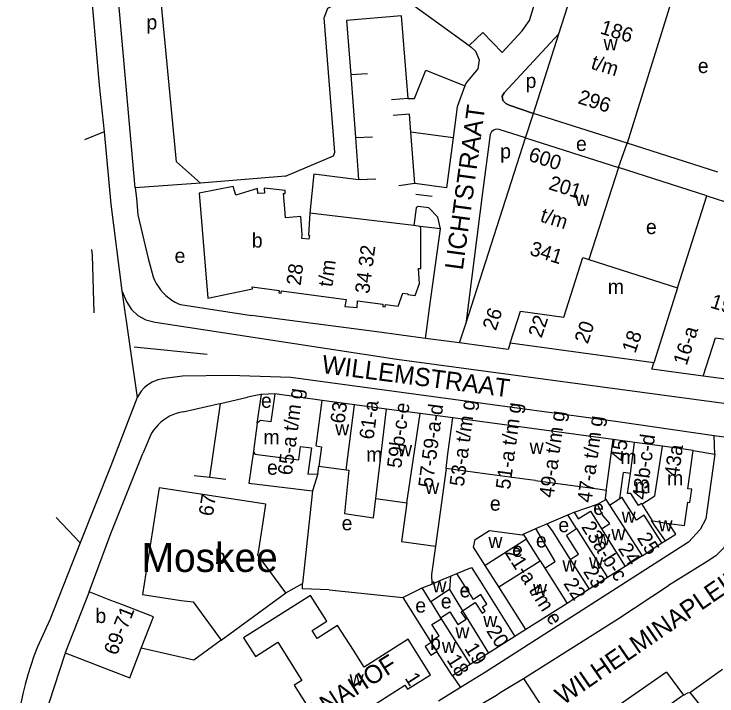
# Model space of a CAD drawing. Extents: x 160673 to 161924, y 382258 to 384145.
# Drawn here: x 160673.3 to 160866.8, y 383190.7 to 383378.5 of the extents above; entities that cross this region are included whole.
import ezdxf

# ---------------------------------------------------------------- set-up
doc = ezdxf.new("R2010")
doc.units = 0
for name, color, linetype in [('BLT_Basislijn', 7, 'Continuous'), ('BLT_Bebouwing', 7, 'Continuous'), ('BLT_Bebouwing_beschrifting', 7, 'Continuous'), ('BLT_Centroide', 7, 'Continuous'), ('BLT_Huisnummer', 7, 'Continuous'), ('BLT_Huisnummer_ tussenligend', 7, 'Continuous'), ('BLT_Huisnummer_reeks', 7, 'Continuous'), ('BLT_Onderverdeling_panden', 7, 'Continuous'), ('BLT_Straatnaam', 7, 'Continuous'), ('BLT_Vlakafsluiter', 7, 'Continuous')]:
    doc.layers.add(name, color=color, linetype=linetype)

msp = doc.modelspace()

# ---------------------------------------------------------------- linework, layer by layer
at = {"layer": 'BLT_Basislijn'}
for p, q in [((160815.16, 383376.72), (160835.79, 383442.16)), ((160770.59, 383362.05), (160765.99, 383361.7)), ((160765.99, 383361.7), (160767.29, 383344.43)), ((160781.78, 383355.25), (160777.24, 383354.88)), ((160782.14, 383350.87), (160777.64, 383350.54)), ((160782.53, 383345.97), (160782.14, 383350.87)), ((160814.1, 383344.35), (160816.26, 383351.12)), ((160698.16, 383346.04), (160700, 383326.11)), ((160794.19, 383344.42), (160782.53, 383345.97)), ((160767.29, 383344.43), (160771.98, 383344.65)), ((160767.29, 383344.43), (160768.17, 383332.88)), ((160794.19, 383344.42), (160792.37, 383330.6)), ((160839.7, 383336.21), (160842.09, 383342.93)), ((160867.04, 383334.9), (160842.09, 383342.93)), ((160864.02, 383328.38), (160839.7, 383336.21)), ((160755.83, 383334.46), (160754.77, 383323.66)), ((160755.83, 383334.46), (160768.17, 383332.88)), ((160748.01, 383333.85), (160724.7, 383331.93)), ((160768.17, 383332.88), (160772.9, 383333.06)), ((160724.7, 383331.93), (160706.71, 383330.64)), ((160706.71, 383330.64), (160707, 383327.8)), ((160783.68, 383331.77), (160779.21, 383331.2)), ((160788.38, 383328.23), (160783.91, 383328.81)), ((160700, 383326.11), (160703.01, 383302.24)), ((160719.11, 383298.44), (160738.69, 383295.46)), ((160773.22, 383290.97), (160738.69, 383295.46)), ((160786.55, 383289.16), (160773.22, 383290.97)), ((160795.91, 383287.89), (160786.55, 383289.16)), ((160706.38, 383286.78), (160726.5, 383284.77)), ((160778.65, 383283.46), (160966.6, 383257.99)), ((160838.91, 383266.23), (160749.53, 383278.39)), ((160707.2, 383272.87), (160700, 383254.06)), ((160730.14, 383271.25), (160737.59, 383272.96)), ((160740.26, 383265.83), (160741.44, 383273.68)), ((160745.13, 383273.83), (160741.44, 383273.68)), ((160719.92, 383268.89), (160729.55, 383271.11)), ((160727.27, 383250.88), (160730.14, 383271.25)), ((160729.55, 383271.11), (160730.14, 383271.25)), ((160866.02, 383262.28), (160838.91, 383266.23)), ((160710.77, 383262.19), (160708.75, 383257.45)), ((160866.18, 383257.29), (160866.02, 383262.28)), ((160700, 383235.4), (160708.75, 383257.45)), ((160739.26, 383258.12), (160737.93, 383249.28)), ((160860.26, 383258.25), (160866.18, 383257.29)), ((160700, 383254.06), (160691.58, 383232.86)), ((160722.88, 383251.4), (160727.27, 383250.88)), ((160727.27, 383250.88), (160731.64, 383250.37)), ((160737.93, 383249.28), (160755.48, 383247.13)), ((160755.48, 383247.13), (160752.74, 383221.68)), ((160827.45, 383241.3), (160833.92, 383243.51)), ((160819.98, 383238.03), (160825.73, 383240.55)), ((160813.5, 383235.21), (160816.9, 383236.76)), ((160694.01, 383219.31), (160700, 383235.4)), ((160818.11, 383227.9), (160814.37, 383233.85)), ((160691.58, 383232.86), (160683.15, 383211.67)), ((160851.66, 383232.8), (160852.52, 383233.36)), ((160864.09, 383227.7), (160853.43, 383221.08)), ((160866.52, 383229.21), (160864.09, 383227.7)), ((160806.76, 383220.7), (160802.98, 383226.61)), ((160793.44, 383223.64), (160795.2, 383224.42)), ((160748.1, 383219.04), (160752.74, 383221.68)), ((160793.18, 383219.98), (160796.78, 383214.1)), ((160839.41, 383211.85), (160853.43, 383221.08)), ((160760.09, 383219.86), (160780.35, 383217.75)), ((160780.35, 383217.75), (160787.95, 383205.7)), ((160788.03, 383216.57), (160790.72, 383212.15)), ((160683.15, 383211.67), (160679.78, 383204.15)), ((160814.21, 383208.97), (160811.17, 383207.06)), ((160852.86, 383197.26), (160857.55, 383190.85)), ((160859.36, 383191.62), (160868.31, 383198.04)), ((160793.97, 383196.2), (160796.17, 383192.97)), ((160813.53, 383195.43), (160825.2, 383177.59)), ((160796.17, 383192.97), (160790.11, 383189.24)), ((160859.36, 383191.62), (160861.9, 383188.36))]:
    msp.add_line(p, q, dxfattribs=at)
for points in [[(160706.71, 383330.64), (160698.1, 383428.04), (160698.42, 383432.86), (160699.62, 383436.53), (160701.73, 383439.92), (160703.82, 383444.25), (160704.47, 383447.99), (160704.4, 383450.39), (160703.87, 383454.93), (160703.57, 383456.34)], [(160724.7, 383331.93), (160718.08, 383337.74), (160707.8, 383445.49), (160708.96, 383454.81)], [(160690.57, 383427.84), (160694.12, 383389.79), (160696.81, 383358.88), (160698.16, 383346.04)], [(160748.01, 383333.85), (160761.28, 383339.45), (160761.62, 383340.45), (160758.69, 383377.42), (160759.73, 383380.09), (160762.36, 383381.36), (160780.68, 383382.83), (160798.57, 383369.85)], [(160781.78, 383355.25), (160779.95, 383377.94), (160764.85, 383376.74), (160765.99, 383361.7)], [(160798.57, 383369.85), (160802.37, 383373.37), (160807.69, 383367.93), (160813.15, 383373.85), (160815.16, 383376.72)], [(160823.3, 383373.06), (160808.27, 383356.76), (160807.72, 383355.84), (160807.9, 383354.71), (160808.66, 383353.85), (160809.64, 383353.36), (160816.26, 383351.12)], [(160816.26, 383351.12), (160809.64, 383353.36), (160808.66, 383353.85), (160807.9, 383354.71), (160807.72, 383355.84), (160808.27, 383356.76), (160823.3, 383373.06)], [(160798.57, 383369.85), (160799.02, 383369.49), (160800.3, 383368.23), (160801.33, 383365.83), (160800.96, 383363.4), (160797.73, 383359.49), (160797.44, 383358.72)], [(160781.78, 383355.25), (160783.58, 383355.2), (160786.66, 383362.99), (160797.44, 383358.72)], [(160797.44, 383358.72), (160795.3, 383352.89), (160794.19, 383344.42)], [(160792.37, 383330.6), (160783.68, 383331.77), (160782.53, 383345.97)], [(160814.1, 383344.35), (160806.85, 383346.67), (160806.06, 383346.73), (160805.33, 383346.51), (160804.75, 383346.02), (160804.39, 383345.33), (160802.29, 383329.32), (160797.72, 383293.12)], [(160707, 383327.8), (160707.4, 383323.18), (160710.27, 383311.18), (160711.59, 383306.12)], [(160790.67, 383319.34), (160789.95, 383322.55), (160787.53, 383325.12), (160784.54, 383325.51), (160783.97, 383325.06), (160783.35, 383320.2)], [(160790.67, 383319.34), (160785.09, 383319.99)], [(160786.55, 383289.16), (160787.04, 383292.54), (160787.71, 383297.43), (160790.67, 383319.34)], [(160694.65, 383313.66), (160694.84, 383312.08), (160695.29, 383296.2)], [(160711.59, 383306.12), (160712.01, 383305.16), (160712.5, 383304.23), (160713.06, 383303.34), (160713.68, 383302.5), (160714.37, 383301.71), (160715.11, 383300.98), (160715.91, 383300.3), (160716.76, 383299.69), (160717.66, 383299.14), (160718.59, 383298.67), (160719.11, 383298.44)], [(160703.01, 383302.24), (160704.38, 383299.16), (160705.63, 383297.11), (160707.43, 383295.43), (160709.63, 383294.26), (160712.15, 383293.62), (160778.65, 383283.46)], [(160719.68, 383278.7), (160714.76, 383278.13), (160712.95, 383277.7), (160711.36, 383277.05), (160710.2, 383276.34), (160709.2, 383275.53), (160708.36, 383274.57), (160707.2, 383272.87)], [(160749.53, 383278.39), (160732.6, 383278.96), (160719.68, 383278.7)], [(160741.44, 383273.68), (160741.28, 383273.69), (160737.59, 383272.96)], [(160719.92, 383268.89), (160718.95, 383268.7), (160718, 383268.44), (160717.07, 383268.1), (160716.17, 383267.69), (160715.31, 383267.21), (160714.5, 383266.66), (160713.73, 383266.04), (160713.01, 383265.36), (160712.35, 383264.63), (160711.75, 383263.85), (160711.21, 383263.02), (160710.77, 383262.19)], [(160866.18, 383257.29), (160863.72, 383239.46), (160862.15, 383236.47), (160858.96, 383233.06), (160803.13, 383197.26), (160796.17, 383192.97)], [(160756.94, 383251.83), (160755.48, 383247.13)], [(160866.52, 383229.21), (160868.82, 383231.61), (160869.25, 383234.05)], [(160789.29, 383231.89), (160788.23, 383224.14), (160788.29, 383221.49)], [(160760.09, 383219.86), (160752.73, 383220.21), (160752.74, 383221.68)], [(160780.35, 383217.75), (160785.69, 383220.4)], [(160813.53, 383195.43), (160839.41, 383211.85)], [(160730.35, 383206.06), (160722.81, 383200.49), (160708.37, 383203.81)], [(160679.78, 383204.15), (160678.82, 383201.61), (160677.94, 383199.05), (160677.13, 383196.46), (160676.4, 383193.85), (160675.74, 383191.22), (160675.17, 383188.57), (160674.67, 383185.9), (160674.25, 383183.22), (160673.91, 383180.53), (160673.65, 383177.83), (160673.47, 383175.12), (160673.37, 383172.41), (160673.35, 383169.7), (160673.41, 383166.99), (160673.55, 383164.28), (160673.77, 383161.58), (160674.06, 383158.88), (160674.44, 383156.2), (160674.9, 383153.52), (160675.43, 383150.86), (160675.52, 383150.48)], [(160687.45, 383202.53), (160687.3, 383202.16), (160681.51, 383184.47), (160681.1, 383181.92), (160680.76, 383179.35), (160680.5, 383176.77), (160680.32, 383174.19), (160680.22, 383171.6), (160680.2, 383169.02), (160680.27, 383166.43), (160680.36, 383164.8)], [(160852.86, 383197.26), (160834.85, 383184.63), (160825.2, 383177.59)], [(160793.63, 383183.64), (160806.12, 383190.84), (160807.16, 383191.65), (160813.53, 383195.43)], [(160857.55, 383190.85), (160858.8, 383191.56), (160859.36, 383191.62)], [(160801.04, 383150.65), (160857.06, 383190.57), (160857.55, 383190.85)]]:
    msp.add_lwpolyline(points, dxfattribs=at)
at = {"layer": 'BLT_Bebouwing'}
for p, q in [((160823.3, 383373.06), (160835.39, 383410.83)), ((160856.13, 383388.07), (160842.09, 383342.93)), ((160816.26, 383351.12), (160823.3, 383373.06)), ((160842.09, 383342.93), (160816.26, 383351.12)), ((160797.72, 383293.12), (160814.1, 383344.35)), ((160814.1, 383344.35), (160839.7, 383336.21)), ((160839.7, 383336.21), (160831.57, 383310.88)), ((160855.97, 383303.05), (160864.02, 383328.38)), ((160864.02, 383328.38), (160890.43, 383319.91)), ((160783.35, 383320.2), (160754.77, 383323.66)), ((160785.09, 383319.99), (160783.35, 383320.2)), ((160831.57, 383310.88), (160855.97, 383303.05)), ((160795.91, 383287.89), (160797.72, 383293.12)), ((160849.42, 383282.44), (160809.91, 383287.84)), ((160875.72, 383277.02), (160862.98, 383278.76)), ((160758.1, 383272.08), (160745.13, 383273.83)), ((160767.04, 383270.88), (160758.1, 383272.08)), ((160775.87, 383269.68), (160767.04, 383270.88)), ((160785.13, 383268.45), (160775.87, 383269.68)), ((160794.07, 383267.29), (160785.13, 383268.45)), ((160838.23, 383261.28), (160794.07, 383267.29)), ((160740.26, 383265.83), (160739.26, 383258.12)), ((160844.14, 383260.48), (160838.23, 383261.28)), ((160851.79, 383259.43), (160844.14, 383260.48)), ((160860.26, 383258.25), (160851.79, 383259.43)), ((160757.23, 383253.98), (160764.75, 383252.92)), ((160792.22, 383253.27), (160789.29, 383231.89)), ((160802.93, 383251.85), (160792.22, 383253.27)), ((160815.27, 383250.21), (160802.93, 383251.85)), ((160840.06, 383245.04), (160841.04, 383252.19)), ((160842.96, 383251.92), (160841.04, 383252.19)), ((160816.81, 383250), (160815.27, 383250.21)), ((160816.81, 383250), (160834.62, 383247.58)), ((160834.62, 383247.58), (160836.33, 383247.35)), ((160840.07, 383245.04), (160840.63, 383245.4)), ((160772.92, 383245.03), (160781.41, 383243.83)), ((160781.41, 383243.83), (160779.98, 383233.18)), ((160833.92, 383243.51), (160836.17, 383244.79)), ((160828.13, 383236.75), (160825.73, 383240.55)), ((160816.9, 383236.76), (160819.98, 383238.03)), ((160799.8, 383231.61), (160800.27, 383233.74)), ((160814.37, 383233.85), (160802.98, 383226.61)), ((160813.5, 383235.21), (160814.37, 383233.85)), ((160779.98, 383233.18), (160789.29, 383231.89)), ((160802.98, 383226.61), (160799.8, 383231.61)), ((160846.2, 383229.28), (160851.66, 383232.8)), ((160806.76, 383220.7), (160818.11, 383227.9)), ((160818.11, 383227.9), (160819.4, 383225.86)), ((160846.2, 383229.28), (160841.57, 383226.33)), ((160795.2, 383224.42), (160799.22, 383226.07)), ((160841.57, 383226.33), (160836.71, 383223.25)), ((160791.41, 383222.79), (160793.44, 383223.64)), ((160793.44, 383223.64), (160793.18, 383219.98)), ((160836.71, 383223.25), (160831.64, 383220.03)), ((160788.03, 383216.57), (160785.69, 383220.4)), ((160814.21, 383208.97), (160806.76, 383220.7)), ((160831.64, 383220.03), (160825.56, 383216.17)), ((160694.01, 383219.31), (160687.45, 383202.53)), ((160759.45, 383211.22), (160754.97, 383218.31)), ((160825.56, 383216.17), (160814.21, 383208.97)), ((160755.38, 383208.65), (160759.45, 383211.22)), ((160790.88, 383211.92), (160790.72, 383212.15)), ((160756.77, 383206.45), (160755.38, 383208.65)), ((160762.39, 383210.07), (160756.77, 383206.45)), ((160766.79, 383203.24), (160762.39, 383210.07)), ((160736.52, 383206.67), (160739.75, 383201.57)), ((160811.17, 383207.06), (160803.94, 383202.49)), ((160739.75, 383201.57), (160745.93, 383205.48)), ((160745.93, 383205.48), (160752.51, 383194.94)), ((160781.78, 383206.26), (160769.72, 383198.55)), ((160785.45, 383200.45), (160781.78, 383206.26)), ((160769.72, 383198.55), (160766.79, 383203.24)), ((160803.94, 383202.49), (160798.89, 383199.3)), ((160787.93, 383196.51), (160785.45, 383200.45)), ((160752.51, 383194.94), (160750.44, 383193.64)), ((160781.61, 383192.51), (160787.93, 383196.51)), ((160750.44, 383193.64), (160753.71, 383188.41)), ((160769.45, 383186.32), (160780.93, 383193.59)), ((160780.93, 383193.59), (160781.61, 383192.51))]:
    msp.add_line(p, q, dxfattribs=at)
for points in [[(160747.85, 383324.81), (160747.51, 383329.04), (160747.99, 383329.08), (160747.93, 383329.84), (160742.17, 383330.53), (160742.23, 383329.14), (160740.39, 383329.05), (160740.33, 383330.44), (160734.38, 383328.59), (160733.67, 383330.99), (160724.27, 383329.18), (160726.64, 383300.2), (160738.97, 383302.79), (160738.85, 383303.34)], [(160754.77, 383323.66), (160754.36, 383317.59), (160754.64, 383317.52), (160754.5, 383316.46), (160752.51, 383316.7), (160752.65, 383317.8), (160752.28, 383322.67), (160748.05, 383322.35), (160747.85, 383324.81)], [(160746.99, 383302.26), (160764.79, 383299.9), (160764.42, 383297.92), (160767.77, 383297.69), (160767.84, 383299.49), (160774.88, 383298.55), (160774.8, 383297.97), (160775.45, 383297.88), (160775.53, 383298.47), (160779.06, 383298.01), (160780.34, 383301.63), (160781.71, 383301.43), (160781.68, 383301.27), (160783.77, 383300.98), (160784.93, 383304.27), (160784.62, 383308.42), (160785.33, 383308.41), (160785.33, 383319.46), (160785.09, 383319.99)], [(160738.85, 383303.34), (160746.33, 383302.35), (160746.25, 383301.71), (160746.9, 383301.62), (160746.99, 383302.26)], [(160809.91, 383287.84), (160809.34, 383286.06), (160795.91, 383287.89)], [(160862.98, 383278.76), (160848.86, 383280.68), (160849.42, 383282.44)], [(160745.13, 383273.83), (160744, 383266.12), (160741.13, 383266.5), (160740.26, 383265.83)], [(160739.26, 383258.12), (160739.62, 383257.26), (160744.57, 383256.62), (160751.7, 383255.69), (160752.18, 383259.41), (160755.17, 383259.03), (160754.22, 383251.74), (160756.94, 383251.83)], [(160756.5, 383259.54), (160757.93, 383259.3), (160757.23, 383253.98)], [(160853.52, 383238.19), (160857.87, 383237.6), (160858.75, 383244.03), (160859.33, 383243.95), (160859.84, 383247.58), (160858.77, 383247.73), (160860.26, 383258.25)], [(160756.94, 383251.83), (160757.23, 383253.98)], [(160764.75, 383252.92), (160765.5, 383252.81), (160764.3, 383240.87), (160772.29, 383239.74), (160772.92, 383245.03)], [(160846.09, 383243.5), (160846, 383243.64), (160845.16, 383243.1), (160843.11, 383246.44), (160842.21, 383246.46), (160842.96, 383251.92)], [(160713.24, 383248), (160708.66, 383218.59), (160719.37, 383216.95), (160722.61, 383216.6), (160730.35, 383206.06)], [(160748.1, 383219.04), (160740.34, 383229.58), (160740.55, 383229.74), (160741.91, 383238.56), (160742.68, 383243.51), (160713.24, 383248)], [(160836.33, 383247.35), (160836.01, 383245.04), (160836.17, 383244.79)], [(160851.66, 383232.8), (160848.95, 383236.94), (160846.72, 383240.44), (160844.63, 383239.11), (160840.63, 383245.4)], [(160835.01, 383236.66), (160837.3, 383238.12), (160835.45, 383240.27), (160835.16, 383240.7), (160833.92, 383243.51)], [(160846.09, 383243.5), (160848.86, 383239.12), (160848.68, 383239.01)], [(160825.73, 383240.55), (160827.45, 383241.3)], [(160827.45, 383241.3), (160828.62, 383239.45), (160831.95, 383241.56), (160835.01, 383236.66)], [(160819.98, 383238.03), (160821.42, 383236.13), (160826.43, 383228.23)], [(160848.68, 383239.01), (160849.7, 383237.42), (160852.52, 383233.36)], [(160852.52, 383233.36), (160855.45, 383235.23), (160853.52, 383238.19)], [(160800.27, 383233.74), (160804.15, 383236.2), (160813.18, 383235), (160813.5, 383235.21)], [(160819.4, 383225.86), (160822.28, 383227.69), (160816.9, 383236.76)], [(160826.43, 383228.23), (160828.72, 383229.68), (160825.35, 383234.99), (160828.13, 383236.75)], [(160799.22, 383226.07), (160801.5, 383222.48), (160811.17, 383207.06)], [(160796.78, 383214.1), (160800.25, 383216.37), (160802.15, 383213.47), (160803.03, 383214.04), (160802.29, 383215.18), (160803.48, 383215.97), (160801.79, 383218.61), (160799.77, 383217.22), (160795.2, 383224.42)], [(160788.29, 383221.49), (160791.41, 383222.79)], [(160785.69, 383220.4), (160788.29, 383221.49)], [(160793.18, 383219.98), (160788.03, 383216.57)], [(160700, 383216.98), (160694.01, 383219.31)], [(160730.35, 383206.06), (160748.1, 383219.04)], [(160754.97, 383218.31), (160736.52, 383206.67)], [(160703, 383215.82), (160700, 383216.98)], [(160708.37, 383203.81), (160711.73, 383212.42), (160703, 383215.82)], [(160790.72, 383212.15), (160793.24, 383213.79), (160795.46, 383210.32), (160797.76, 383211.82), (160796.42, 383213.87), (160796.78, 383214.1)], [(160787.95, 383205.7), (160790.31, 383207.2), (160788.34, 383210.3), (160790.88, 383211.92)], [(160788.16, 383205.36), (160786.51, 383204.31), (160788.04, 383201.91), (160789.69, 383202.95)], [(160788.16, 383205.36), (160787.95, 383205.7)], [(160687.45, 383202.53), (160700, 383197.65)], [(160700, 383197.65), (160705.17, 383195.63), (160708.37, 383203.81)], [(160793.97, 383196.2), (160789.69, 383202.95)], [(160798.89, 383199.3), (160793.97, 383196.2)]]:
    msp.add_lwpolyline(points, dxfattribs=at)
at = {"layer": 'BLT_Onderverdeling_panden'}
for p, q in [((160855.97, 383303.05), (160849.42, 383282.44)), ((160756.5, 383259.54), (160758.1, 383272.08)), ((160764.75, 383252.92), (160767.04, 383270.88)), ((160772.92, 383245.03), (160775.87, 383269.68)), ((160781.41, 383243.83), (160785.13, 383268.45)), ((160792.77, 383257.33), (160794.07, 383267.29)), ((160836.38, 383247.75), (160838.23, 383261.28)), ((160842.96, 383251.92), (160844.14, 383260.48)), ((160792.22, 383253.27), (160792.77, 383257.33)), ((160836.33, 383247.35), (160836.38, 383247.75)), ((160836.17, 383244.79), (160837.2, 383243.21)), ((160837.2, 383243.21), (160840.07, 383245.04)), ((160837.2, 383243.21), (160846.2, 383229.28)), ((160848.68, 383239.01), (160853.52, 383238.19)), ((160828.13, 383236.75), (160836.71, 383223.25)), ((160835.01, 383236.66), (160841.57, 383226.33)), ((160826.43, 383228.23), (160831.64, 383220.03)), ((160819.4, 383225.86), (160825.56, 383216.17)), ((160796.78, 383214.1), (160803.94, 383202.49)), ((160790.88, 383211.92), (160798.89, 383199.3)), ((160788.16, 383205.36), (160789.69, 383202.95))]:
    msp.add_line(p, q, dxfattribs=at)
for points in [[(160809.91, 383287.84), (160812.73, 383296.6), (160824.63, 383294.98), (160829.88, 383311.42), (160831.57, 383310.88)], [(160862.98, 383278.76), (160866.38, 383289.29), (160879.1, 383287.56)], [(160846.09, 383243.5), (160849.71, 383245.74), (160851.79, 383259.43)]]:
    msp.add_lwpolyline(points, dxfattribs=at)
at = {"layer": 'BLT_Vlakafsluiter'}
for p, q in [((160698.16, 383346.04), (160692.7, 383343.81)), ((160703.01, 383302.24), (160707.2, 383272.87)), ((160873.68, 383261.28), (160866.02, 383262.28)), ((160684.94, 383239.8), (160691.58, 383232.86))]:
    msp.add_line(p, q, dxfattribs=at)

# ---------------------------------------------------------------- texts
at = {"layer": 'BLT_Bebouwing_beschrifting'}
msp.add_text('Moskee', height=8, dxfattribs=at).set_placement((160708.46, 383224.82))
at = {"layer": 'BLT_Centroide'}
for s, p in [('p', (160709.78, 383374.24)), ('w', (160835.59, 383368.5)), ('e', (160861.52, 383362.22)), ('p', (160814.12, 383358.11)), ('e', (160828, 383340.76)), ('p', (160807.13, 383338.71)), ('w', (160827.76, 383325.63)), ('e', (160847.25, 383317.87)), ('b', (160738.78, 383314.16)), ('e', (160717.53, 383309.95)), ('m', (160836.75, 383301.39)), ('e', (160741.3, 383270.03)), ('w', (160761.72, 383262.42)), ('m', (160741.98, 383259.98)), ('w', (160779.03, 383256.7)), ('w', (160815.23, 383257.31)), ('m', (160770.25, 383255.2)), ('m', (160840.23, 383254.53)), ('e', (160742.97, 383251.59)), ('m', (160853.05, 383248.67)), ('w', (160786.5, 383246.33)), ('m', (160844.09, 383246.54)), ('e', (160804.3, 383241.69)), ('e', (160832.74, 383240.55)), ('w', (160840.56, 383238.38)), ('e', (160763.5, 383236.29)), ('e', (160823.14, 383235.77)), ('w', (160850.71, 383236)), ('w', (160837.72, 383233.56)), ('w', (160803.89, 383231.41)), ('e', (160816.97, 383231.56)), ('w', (160833.56, 383232.17)), ('e', (160810.43, 383228.95)), ('b', (160728.61, 383227.05)), ('w', (160824.27, 383224.91)), ('w', (160831.58, 383225.73)), ('w', (160788.5, 383219.16)), ('e', (160795.96, 383217.81)), ('w', (160816.16, 383218.44)), ('e', (160783.77, 383213.62)), ('e', (160790.79, 383214.77)), ('b', (160695.75, 383210.75)), ('w', (160802.47, 383209.61)), ('w', (160794.81, 383206.52)), ('b', (160787.83, 383203.36)), ('w', (160791.07, 383202.48)), ('w', (160765.68, 383193.53))]:
    msp.add_text(s, height=4, dxfattribs=at).set_placement(p)
at = {"layer": 'BLT_Huisnummer'}
for s, rotation, p in [('45', 82.2576, (160841.45, 383255.17)), ('43a', 82.2494, (160856.28, 383250.78)), ('67', 81.2103, (160728.05, 383240.01)), ('23a-b-c', 302.4287, (160829.32, 383237.23)), ('25', 302.4298, (160844.64, 383234.16)), ('24', 302.4303, (160839.44, 383231.26)), ('23', 302.4269, (160829.85, 383224.91)), ('22', 302.4306, (160824.41, 383221.63)), ('20', 302.4081, (160803.19, 383208.59)), ('19', 302.4139, (160797.14, 383203.77)), ('18', 302.4144, (160792.26, 383200.6))]:
    msp.add_text(s, height=4, rotation=rotation, dxfattribs=at).set_placement(p)
at = {"layer": 'BLT_Huisnummer_ tussenligend'}
msp.add_text('63', height=4, rotation=82.5967, dxfattribs=at).set_placement((160764.3, 383265.53))
at = {"layer": 'BLT_Huisnummer_reeks'}
for s, rotation, p in [('186', 342.7763, (160834.4, 383373.17)), ('t/m', 342.7763, (160831.87, 383363.5)), ('296', 342.3918, (160828.28, 383353.96)), ('600', 342.0064, (160814.64, 383338.15)), ('201', 342.3904, (160820.21, 383330.28)), ('t/m', 342.3904, (160817.89, 383321.41)), ('341', 342.3904, (160815, 383312.23)), ('34 32', 82.6363, (160771.09, 383301.3)), ('28', 82.6363, (160752.21, 383303.58)), ('t/m', 82.6363, (160760.95, 383303.17)), ('199', 342.3918, (160864.73, 383297.69)), ('26', 71.3922, (160805.92, 383291.08)), ('22', 71.3922, (160818.5, 383289.05)), ('20', 71.3922, (160831.23, 383287.43)), ('16-a', 72.3922, (160858.44, 383281.48)), ('18', 71.3922, (160844.31, 383284.83)), ('65-a t/m g', 82.5861, (160749.81, 383251.3)), ('61-a', 82.382, (160772.27, 383261.15)), ('59b-c-e', 82.5974, (160779.9, 383253.24)), ('57-59-a-d', 82.5974, (160788.5, 383247.83)), ('53-a t/m g', 82.2613, (160797.1, 383248.2)), ('51-a t/m g', 82.2613, (160809.82, 383247.37)), ('49-a t/m g', 82.2578, (160821.8, 383245.1)), ('47-a t/m g', 82.2578, (160832.27, 383243.73)), ('43b-c-d', 82.2576, (160847.35, 383244.53)), ('21-a t/m e', 302.4306, (160808.32, 383230.11)), ('69-71', 68.6811, (160701.61, 383201.62)), ('1', 302.3146, (160780.75, 383195.57))]:
    msp.add_text(s, height=4, rotation=rotation, dxfattribs=at).set_placement(p)
at = {"layer": 'BLT_Straatnaam'}
for s, rotation, p in [('LICHTSTRAAT', 82.1928, (160796.83, 383307.79)), ('WILLEMSTRAAT', 352.5537, (160757.84, 383279.64)), ('WILHELMINAPLEIN', 34.4847, (160824.46, 383187.99)), ('JULIANAHOF', 32.4664, (160744.14, 383175.85))]:
    msp.add_text(s, height=5, rotation=rotation, dxfattribs=at).set_placement(p)

doc.saveas('drawing.dxf')
